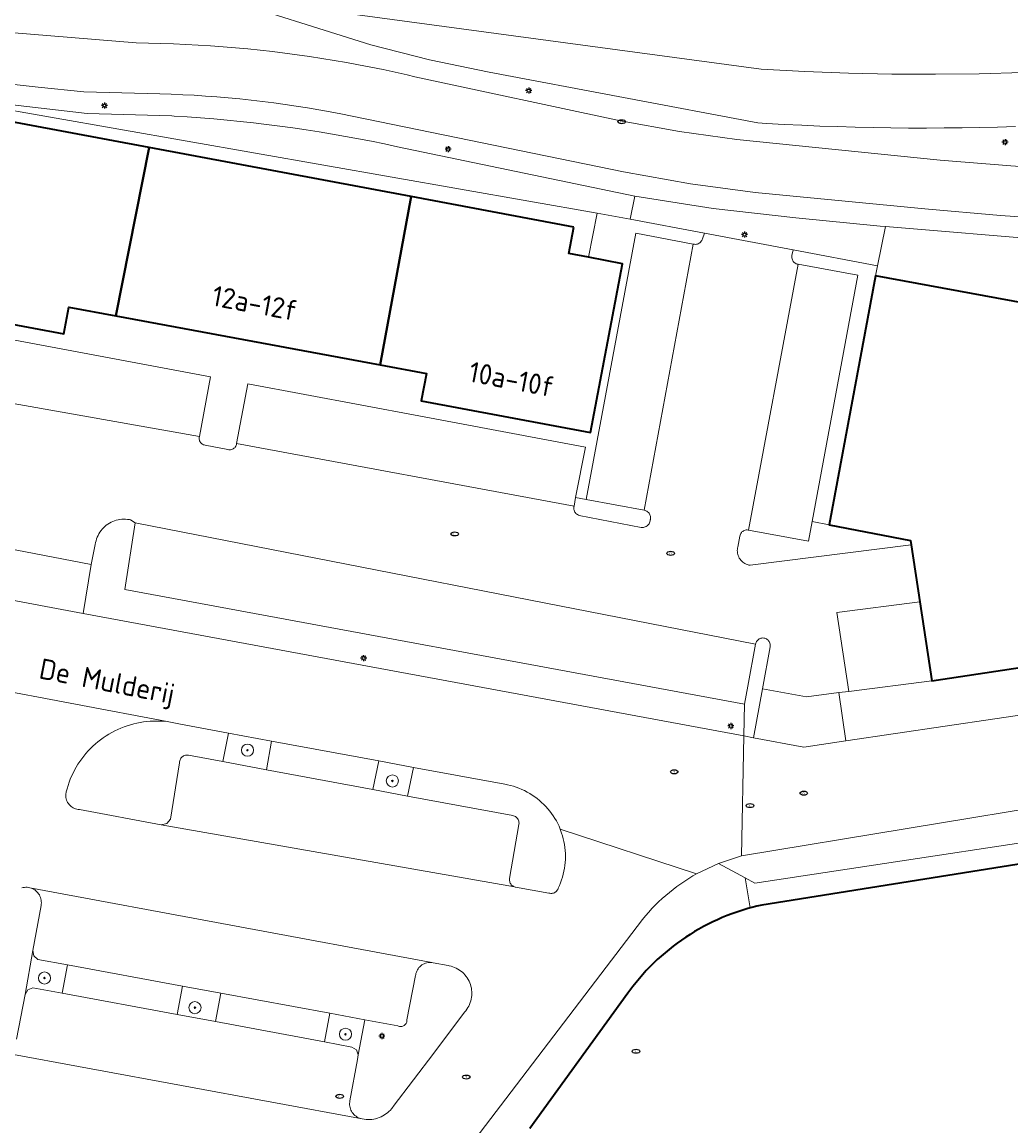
# Model space of a CAD drawing. Header units: metres. Extents: x 152610 to 160096, y 456114 to 462495.
# Tile 405 of 656: x 157780 to 157846, y 460321 to 460394. Entities that reach past the tile are written whole.
import ezdxf
from ezdxf.enums import TextEntityAlignment as Align

# ---------------------------------------------------------------- set-up
doc = ezdxf.new("R2010")
doc.units = ezdxf.units.M
doc.header["$LTSCALE"] = 0.5
doc.layers.get('0').update_dxf_attribs({"linetype": 'CONTINUOUS'})
for name, color, linetype, lineweight in [('B-PV-GR-BEPLANTING_CULTUUR_BODEMBEDEKKER-GV', 251, 'CONTINUOUS', 18), ('B-PV-GR-BEPLANTING_CULTUUR_HEESTERS-GV', 251, 'CONTINUOUS', 18), ('B-PV-GR-BOOM-S', 251, 'CONTINUOUS', 25), ('B-PV-IE-MEUBILAIR-S', 251, 'CONTINUOUS', 25), ('B-PV-OG-BEBOUWING-GV', 6, 'CONTINUOUS', 35), ('B-PV-OG-BEBOUWING-T18', 1, 'CONTINUOUS', 18), ('B-PV-OG-TERREIN_BEGROEID-GV', 251, 'CONTINUOUS', 18), ('B-PV-OG-TOPOGRAFIE-T18', 1, 'CONTINUOUS', 18), ('B-PV-VH-GESLOTENVERHARDING_ASFALT-GV', 251, 'CONTINUOUS', 18), ('B-PV-VH-OPENVERHARDING_BETONSTRAATSTEEN-GV', 251, 'CONTINUOUS', 18), ('B-PV-VH-OPENVERHARDING_TEGEL-GV', 251, 'CONTINUOUS', 18)]:
    doc.layers.add(name, color=color, linetype=linetype, lineweight=lineweight)
doc.styles.add('NLCS-ISO', font='NLCS-ISO.ttf')
doc.styles.add('NLCS-ISO-M750-T18', font='NLCS-ISO.ttf', dxfattribs={"height": 1.35})

# ---------------------------------------------------------------- blocks, each defined once
blk = doc.blocks.new('SIE-MEUBILAIR_PAAL_LICHTMAST-SO')
for points in [[(-0.62, 0), (-1, 0)], [(-0.71, 0.71), (-0.44, 0.44)], [(0, 1), (0, 0.62)], [(0.44, 0.44), (0.71, 0.71)], [(1, 0), (0.62, 0)], [(-0.71, -0.71), (-0.44, -0.44)], [(0, -0.62), (0, -1)], [(0.44, -0.44), (0.71, -0.71)]]:
    blk.add_lwpolyline(points)
blk.add_circle((0, 0), 0.5)
blk = doc.blocks.new('SIE-MEUBILAIR_PUT_RIOOLPUT-SO')
blk.add_ellipse((0, 0), major_axis=(1.25, 0), ratio=0.54)
at = {"style": 'NLCS-ISO'}
blk.add_text('ri', height=0.75, dxfattribs=at).set_placement((-0.04, 0.07), align=Align.MIDDLE_CENTER)
blk = doc.blocks.new('SGR-BOOM_GBKN-SO')
at = {"linetype": 'ByBlock', "lineweight": 18}
h = blk.add_hatch(color=0, dxfattribs=at)
h.dxf.hatch_style = 1
edge = h.paths.add_edge_path()
edge.add_arc((0, 0), 0.25, 0, 360)
at = {"color": 0, "linetype": 'ByBlock', "lineweight": 18}
for radius in [2, 0.25]:
    blk.add_circle((0, 0), radius, dxfattribs=at)
at = {"color": 0, "linetype": 'ByBlock', "lineweight": 18, "style": 'NLCS-ISO'}
blk.add_attdef('SOORT', (2.5, 0), '', height=1.5, dxfattribs=at)

msp = doc.modelspace()

# ---------------------------------------------------------------- linework, layer by layer
at = {"layer": 'B-PV-GR-BEPLANTING_CULTUUR_BODEMBEDEKKER-GV', "flags": 128}
msp.add_lwpolyline([(157777.756, 460388.03), (157818.339, 460380.912), (157820.507, 460380.504), (157820.82, 460382.023), (157805.172, 460385.292), (157804.315, 460385.474), (157803.457, 460385.648), (157802.597, 460385.815), (157801.736, 460385.973), (157800.873, 460386.124), (157800.009, 460386.266), (157799.143, 460386.401), (157798.277, 460386.528), (157797.409, 460386.647), (157796.54, 460386.758), (157795.671, 460386.861), (157794.8, 460386.957), (157793.929, 460387.044), (157793.056, 460387.123), (157792.183, 460387.194), (157791.31, 460387.258), (157790.436, 460387.313), (157790.298, 460387.321), (157784.696, 460387.48), (157776.736, 460388.397)], dxfattribs=at)
msp.add_lwpolyline([(157825.98, 460381.205), (157820.82, 460382.023), (157820.507, 460380.504), (157825.41, 460379.581), (157831.267, 460378.478), (157836.834, 460377.442), (157837.359, 460380.025), (157836.999, 460380.055), (157831.445, 460380.589)], close=True, dxfattribs=at)
at = {"layer": 'B-PV-GR-BEPLANTING_CULTUUR_HEESTERS-GV', "flags": 128}
for points in [[(157817.602, 460362.013), (157816.919, 460362.138), (157816.811, 460361.578), (157816.804, 460361.552), (157816.794, 460361.49), (157816.792, 460361.427), (157816.798, 460361.365), (157816.812, 460361.304), (157816.833, 460361.245), (157816.862, 460361.189), (157816.898, 460361.137), (157816.94, 460361.091), (157816.987, 460361.05), (157817.039, 460361.015), (157817.096, 460360.987), (157817.155, 460360.967), (157821.233, 460360.173), (157821.253, 460360.171), (157821.318, 460360.168), (157821.384, 460360.174), (157821.448, 460360.187), (157821.51, 460360.209), (157821.569, 460360.237), (157821.624, 460360.273), (157821.675, 460360.315), (157821.72, 460360.363), (157821.759, 460360.416), (157821.791, 460360.473), (157821.816, 460360.534), (157821.833, 460360.597), (157821.843, 460360.662), (157821.852, 460360.696), (157821.861, 460360.758), (157821.863, 460360.822), (157821.857, 460360.885), (157821.843, 460360.948), (157821.821, 460361.008), (157821.792, 460361.064), (157821.756, 460361.117), (157821.714, 460361.164), (157821.666, 460361.206), (157821.613, 460361.242), (157821.556, 460361.271), (157821.496, 460361.292), (157821.434, 460361.306)], [(157796.866, 460346.075), (157794.018, 460346.603), (157793.645, 460344.717), (157796.521, 460344.181)], [(157806.228, 460344.34), (157803.943, 460344.764), (157803.554, 460342.871), (157805.835, 460342.446)], [(157781.183, 460331.906), (157781.132, 460332.26), (157780.611, 460329.36), (157780.8, 460329.663), (157781.13, 460329.801), (157783.057, 460329.442), (157783.403, 460331.308), (157781.45, 460331.669)], [(157793.513, 460329.443), (157790.989, 460329.909), (157790.641, 460328.032), (157793.164, 460327.563)], [(157803.015, 460327.69), (157800.713, 460328.115), (157800.363, 460326.224), (157802.159, 460325.883), (157802.461, 460325.7), (157802.584, 460325.369)]]:
    msp.add_lwpolyline(points, close=True, dxfattribs=at)
at = {"layer": 'B-PV-OG-BEBOUWING-GV', "flags": 128}
for points in [[(157788.794, 460385.238), (157777.95, 460387.273), (157777.601, 460385.531), (157774.074, 460386.156), (157771.975, 460375.042), (157772.086, 460375.021), (157783.172, 460372.934), (157783.503, 460374.708), (157786.6, 460374.133)], [(157806.067, 460381.997), (157788.794, 460385.238), (157786.6, 460374.133), (157804.032, 460370.893)], [(157816.791, 460379.985), (157806.067, 460381.997), (157804.032, 460370.893), (157807.072, 460370.328), (157806.738, 460368.53), (157817.889, 460366.428), (157820.003, 460377.562), (157817.759, 460377.993), (157816.463, 460378.242)]]:
    msp.add_lwpolyline(points, close=True, dxfattribs=at)
for points in [[(157853.77, 460373.63), (157836.69, 460376.78), (157833.64, 460360.35), (157838.99, 460359.32), (157839.034, 460359.032), (157839.609, 460355.252), (157840.4, 460350.06), (157857.736, 460352.672)], [(157848.631, 460338.355), (157829.194, 460335.248), (157828.86, 460335.172), (157828.529, 460335.089), (157828.428, 460335.062), (157828.199, 460334.997), (157827.871, 460334.898), (157827.546, 460334.792), (157827.224, 460334.678), (157826.904, 460334.556), (157826.587, 460334.427), (157826.274, 460334.291), (157825.963, 460334.147), (157825.656, 460333.996), (157825.353, 460333.838), (157825.053, 460333.672), (157824.758, 460333.5), (157824.466, 460333.321), (157824.179, 460333.136), (157823.896, 460332.943), (157823.618, 460332.744), (157823.344, 460332.539), (157823.076, 460332.327), (157822.812, 460332.109), (157822.553, 460331.885), (157822.3, 460331.655), (157822.052, 460331.419), (157821.81, 460331.177), (157821.574, 460330.93), (157821.343, 460330.677), (157821.119, 460330.419), (157820.9, 460330.156), (157820.688, 460329.887), (157820.482, 460329.614), (157820.363, 460329.45), (157813.89, 460320.519)]]:
    msp.add_lwpolyline(points, dxfattribs=at)
at = {"layer": 'B-PV-OG-TERREIN_BEGROEID-GV', "flags": 128}
for points in [[(157845.92, 460386.627), (157844.747, 460386.59), (157843.574, 460386.561), (157842.4, 460386.539), (157841.227, 460386.526), (157840.053, 460386.521), (157838.879, 460386.523), (157837.706, 460386.534), (157836.532, 460386.553), (157835.359, 460386.58), (157834.185, 460386.614), (157833.012, 460386.657), (157831.84, 460386.708), (157830.668, 460386.766), (157829.496, 460386.833), (157828.932, 460386.868), (157811.215, 460390.219), (157807.287, 460391.027), (157803.411, 460392.012), (157793.056, 460395.287)], [(157779.624, 460392.836), (157787.93, 460392.142), (157788.75, 460392.13), (157789.57, 460392.109), (157790.39, 460392.081), (157791.209, 460392.044), (157792.029, 460392), (157792.847, 460391.948), (157793.665, 460391.887), (157794.483, 460391.819), (157795.299, 460391.742), (157796.115, 460391.658), (157796.931, 460391.566), (157797.745, 460391.466), (157798.558, 460391.358), (157799.37, 460391.242), (157800.181, 460391.118), (157800.99, 460390.986), (157801.799, 460390.846), (157802.606, 460390.698), (157803.411, 460390.543), (157804.215, 460390.38), (157805.017, 460390.209), (157805.818, 460390.03), (157806.324, 460389.912), (157819.872, 460387.007), (157823.761, 460386.301), (157827.547, 460385.77), (157840.968, 460384.396), (157845.615, 460384.029), (157851.67, 460383.61)]]:
    msp.add_lwpolyline(points, dxfattribs=at)
at = {"layer": 'B-PV-VH-GESLOTENVERHARDING_ASFALT-GV', "flags": 128}
for points in [[(157793.056, 460395.287), (157829.157, 460390.411), (157832.029, 460390.253), (157834.903, 460390.144), (157837.778, 460390.084), (157840.654, 460390.073), (157843.53, 460390.11), (157846.405, 460390.197), (157849.278, 460390.333), (157856.675, 460390.667), (157863.607, 460391.113), (157866.395, 460391.361), (157869.288, 460391.618), (157871.727, 460391.9), (157895.923, 460395.283)], [(157846.405, 460390.197), (157843.53, 460390.11), (157840.654, 460390.073), (157837.778, 460390.084), (157834.903, 460390.144), (157832.029, 460390.253), (157829.157, 460390.411), (157793.056, 460395.287), (157803.411, 460392.012), (157807.287, 460391.027), (157811.215, 460390.219), (157828.932, 460386.868), (157829.496, 460386.833), (157830.668, 460386.766), (157831.84, 460386.708), (157833.012, 460386.657), (157834.185, 460386.614), (157835.359, 460386.58), (157836.532, 460386.553), (157837.706, 460386.534), (157838.879, 460386.523), (157840.053, 460386.521), (157841.227, 460386.526), (157842.4, 460386.539), (157843.574, 460386.561), (157844.747, 460386.59), (157845.92, 460386.627)], [(157851.67, 460383.61), (157845.615, 460384.029), (157840.968, 460384.396), (157827.547, 460385.77), (157823.761, 460386.301), (157819.872, 460387.007), (157806.324, 460389.912), (157805.818, 460390.03), (157805.017, 460390.209), (157804.215, 460390.38), (157803.411, 460390.543), (157802.606, 460390.698), (157801.799, 460390.846), (157800.99, 460390.986), (157800.181, 460391.118), (157799.37, 460391.242), (157798.558, 460391.358), (157797.745, 460391.466), (157796.931, 460391.566), (157796.115, 460391.658), (157795.299, 460391.742), (157794.483, 460391.819), (157793.665, 460391.887), (157792.847, 460391.948), (157792.029, 460392), (157791.209, 460392.044), (157790.39, 460392.081), (157789.57, 460392.109), (157788.75, 460392.13), (157787.93, 460392.142), (157779.624, 460392.836)], [(157777.496, 460389.668), (157781.468, 460389.216), (157784.48, 460388.913), (157789.5, 460388.777), (157790.253, 460388.753), (157791.006, 460388.722), (157791.758, 460388.682), (157792.51, 460388.634), (157793.261, 460388.578), (157794.012, 460388.515), (157794.762, 460388.443), (157795.511, 460388.364), (157796.26, 460388.276), (157797.007, 460388.181), (157797.753, 460388.077), (157798.498, 460387.966), (157799.242, 460387.847), (157799.985, 460387.72), (157800.726, 460387.585), (157801.424, 460387.45), (157820.082, 460383.629), (157824.493, 460382.846), (157828.767, 460382.268), (157839.946, 460381.192), (157844.936, 460380.751), (157850.929, 460380.33)]]:
    msp.add_lwpolyline(points, dxfattribs=at)
at = {"layer": 'B-PV-VH-OPENVERHARDING_BETONSTRAATSTEEN-GV', "flags": 128}
for points in [[(157850.929, 460380.33), (157844.936, 460380.751), (157839.946, 460381.192), (157828.767, 460382.268), (157824.493, 460382.846), (157820.082, 460383.629), (157801.424, 460387.45), (157800.726, 460387.585), (157799.985, 460387.72), (157799.242, 460387.847), (157798.498, 460387.966), (157797.753, 460388.077), (157797.007, 460388.181), (157796.26, 460388.276), (157795.511, 460388.364), (157794.762, 460388.443), (157794.012, 460388.515), (157793.261, 460388.578), (157792.51, 460388.634), (157791.758, 460388.682), (157791.006, 460388.722), (157790.253, 460388.753), (157789.5, 460388.777), (157784.48, 460388.913), (157781.468, 460389.216), (157777.496, 460389.668)], [(157776.736, 460388.397), (157784.696, 460387.48), (157790.298, 460387.321), (157790.436, 460387.313), (157791.31, 460387.258), (157792.183, 460387.194), (157793.056, 460387.123), (157793.929, 460387.044), (157794.8, 460386.957), (157795.671, 460386.861), (157796.54, 460386.758), (157797.409, 460386.647), (157798.277, 460386.528), (157799.143, 460386.401), (157800.009, 460386.266), (157800.873, 460386.124), (157801.736, 460385.973), (157802.597, 460385.815), (157803.457, 460385.648), (157804.315, 460385.474), (157805.172, 460385.292), (157820.82, 460382.023), (157825.98, 460381.205), (157831.445, 460380.589), (157836.999, 460380.055), (157837.359, 460380.025), (157848.399, 460379.102)], [(157771.901, 460374.03), (157782.998, 460371.95), (157792.842, 460370.105), (157792.112, 460366.177), (157792.108, 460366.165), (157792.095, 460366.108), (157792.09, 460366.049), (157792.092, 460365.99), (157792.103, 460365.931), (157792.121, 460365.875), (157792.147, 460365.822), (157792.18, 460365.772), (157792.219, 460365.728), (157792.264, 460365.689), (157792.313, 460365.657), (157792.366, 460365.631), (157792.423, 460365.613), (157792.481, 460365.603), (157793.985, 460365.305), (157794.042, 460365.295), (157794.103, 460365.291), (157794.164, 460365.296), (157794.224, 460365.309), (157794.282, 460365.329), (157794.337, 460365.356), (157794.387, 460365.391), (157794.433, 460365.432), (157794.473, 460365.478), (157794.506, 460365.53), (157794.533, 460365.585), (157794.552, 460365.643), (157794.564, 460365.703), (157795.302, 460369.647), (157806.588, 460367.532), (157817.564, 460365.475), (157816.919, 460362.138), (157817.602, 460362.013), (157820.879, 460379.576), (157824.669, 460378.868), (157824.699, 460378.86), (157824.761, 460378.851), (157824.823, 460378.85), (157824.885, 460378.856), (157824.946, 460378.871), (157825.005, 460378.893), (157825.06, 460378.922), (157825.111, 460378.958), (157825.156, 460379.001), (157825.196, 460379.049), (157825.23, 460379.101), (157825.257, 460379.158), (157825.276, 460379.217), (157825.41, 460379.581), (157820.507, 460380.504), (157818.339, 460380.912), (157817.759, 460377.993), (157820.003, 460377.562), (157817.889, 460366.428), (157806.738, 460368.53), (157807.072, 460370.328), (157804.032, 460370.893), (157786.6, 460374.133), (157783.503, 460374.708), (157783.172, 460372.934), (157772.086, 460375.021)], [(157779.392, 460358.811), (157784.974, 460357.735), (157785.241, 460359.055), (157785.262, 460359.177), (157785.29, 460359.298), (157785.327, 460359.416), (157785.371, 460359.532), (157785.422, 460359.645), (157785.48, 460359.754), (157785.546, 460359.86), (157785.618, 460359.961), (157785.696, 460360.057), (157785.781, 460360.147), (157785.871, 460360.233), (157785.966, 460360.312), (157786.067, 460360.385), (157786.171, 460360.451), (157786.28, 460360.51), (157786.393, 460360.562), (157786.508, 460360.607), (157786.626, 460360.644), (157786.747, 460360.674), (157786.869, 460360.696), (157786.992, 460360.709), (157787.116, 460360.715), (157787.24, 460360.713), (157787.363, 460360.703), (157787.486, 460360.685), (157787.555, 460360.671), (157787.87, 460360.464), (157828.784, 460352.464), (157828.798, 460352.525), (157828.819, 460352.584), (157828.847, 460352.639), (157828.883, 460352.691), (157828.925, 460352.738), (157828.972, 460352.778), (157829.024, 460352.813), (157829.08, 460352.841), (157829.139, 460352.861), (157829.201, 460352.873), (157829.263, 460352.878), (157829.326, 460352.874), (157829.387, 460352.863), (157829.446, 460352.844), (157829.503, 460352.817), (157829.556, 460352.784), (157829.604, 460352.744), (157829.647, 460352.698), (157829.683, 460352.647), (157829.712, 460352.592), (157829.735, 460352.534), (157829.75, 460352.473), (157829.756, 460352.411), (157829.755, 460352.348), (157829.749, 460352.301), (157829.247, 460349.523), (157832.151, 460348.996), (157834.278, 460349.27), (157834.944, 460349.356), (157834.153, 460354.548), (157839.609, 460355.252), (157839.034, 460359.032), (157828.419, 460357.676), (157828.332, 460357.692), (157828.247, 460357.716), (157828.165, 460357.747), (157828.086, 460357.786), (157828.011, 460357.831), (157827.94, 460357.884), (157827.874, 460357.942), (157827.814, 460358.006), (157827.76, 460358.076), (157827.712, 460358.15), (157827.671, 460358.228), (157827.637, 460358.31), (157827.612, 460358.394), (157827.593, 460358.48), (157827.583, 460358.567), (157827.581, 460358.655), (157827.586, 460358.743), (157827.6, 460358.83), (157827.606, 460358.859), (157827.745, 460359.602), (157827.759, 460359.663), (157827.78, 460359.721), (157827.809, 460359.775), (157827.845, 460359.826), (157827.887, 460359.872), (157827.935, 460359.912), (157827.987, 460359.946), (157828.043, 460359.972), (157828.102, 460359.991), (157828.163, 460360.003), (157828.225, 460360.006), (157828.287, 460360.001), (157828.323, 460359.995), (157831.583, 460377.533), (157831.522, 460377.547), (157831.464, 460377.568), (157831.409, 460377.597), (157831.358, 460377.632), (157831.312, 460377.674), (157831.272, 460377.722), (157831.238, 460377.774), (157831.211, 460377.83), (157831.192, 460377.889), (157831.18, 460377.95), (157831.177, 460378.012), (157831.181, 460378.073), (157831.186, 460378.104), (157831.267, 460378.478), (157825.41, 460379.581), (157825.276, 460379.217), (157825.257, 460379.158), (157825.23, 460379.101), (157825.196, 460379.049), (157825.156, 460379.001), (157825.111, 460378.958), (157825.06, 460378.922), (157825.005, 460378.893), (157824.946, 460378.871), (157824.885, 460378.856), (157824.823, 460378.85), (157824.761, 460378.851), (157824.699, 460378.86), (157824.669, 460378.868), (157821.434, 460361.306), (157821.496, 460361.292), (157821.556, 460361.271), (157821.613, 460361.242), (157821.666, 460361.206), (157821.714, 460361.164), (157821.756, 460361.117), (157821.792, 460361.064), (157821.821, 460361.008), (157821.843, 460360.948), (157821.857, 460360.885), (157821.863, 460360.822), (157821.861, 460360.758), (157821.852, 460360.696), (157821.843, 460360.662), (157821.833, 460360.597), (157821.816, 460360.534), (157821.791, 460360.473), (157821.759, 460360.416), (157821.72, 460360.363), (157821.675, 460360.315), (157821.624, 460360.273), (157821.569, 460360.237), (157821.51, 460360.209), (157821.448, 460360.187), (157821.384, 460360.174), (157821.318, 460360.168), (157821.253, 460360.171), (157821.233, 460360.173), (157817.155, 460360.967), (157817.096, 460360.987), (157817.039, 460361.015), (157816.987, 460361.05), (157816.94, 460361.091), (157816.898, 460361.137), (157816.862, 460361.189), (157816.833, 460361.245), (157816.812, 460361.304), (157816.798, 460361.365), (157816.792, 460361.427), (157816.794, 460361.49), (157816.804, 460361.552), (157816.811, 460361.578), (157794.564, 460365.703), (157794.552, 460365.643), (157794.533, 460365.585), (157794.506, 460365.53), (157794.473, 460365.478), (157794.433, 460365.432), (157794.387, 460365.391), (157794.337, 460365.356), (157794.282, 460365.329), (157794.224, 460365.309), (157794.164, 460365.296), (157794.103, 460365.291), (157794.042, 460365.295), (157793.985, 460365.305), (157792.481, 460365.603), (157792.423, 460365.613), (157792.366, 460365.631), (157792.313, 460365.657), (157792.264, 460365.689), (157792.219, 460365.728), (157792.18, 460365.772), (157792.147, 460365.822), (157792.121, 460365.875), (157792.103, 460365.931), (157792.092, 460365.99), (157792.09, 460366.049), (157792.095, 460366.108), (157792.108, 460366.165), (157792.112, 460366.177), (157771.124, 460369.883)], [(157771.815, 460350.802), (157789.971, 460347.357), (157790.084, 460347.343), (157790.196, 460347.327), (157790.309, 460347.308), (157790.421, 460347.288), (157790.532, 460347.266), (157790.643, 460347.242), (157790.754, 460347.215), (157790.864, 460347.187), (157794.018, 460346.603), (157796.866, 460346.075), (157803.943, 460344.764), (157806.228, 460344.34), (157812.252, 460343.224), (157812.43, 460343.189), (157812.621, 460343.144), (157812.811, 460343.091), (157812.998, 460343.031), (157813.182, 460342.962), (157813.364, 460342.887), (157813.542, 460342.804), (157813.717, 460342.714), (157813.888, 460342.617), (157814.055, 460342.513), (157814.217, 460342.402), (157814.375, 460342.285), (157814.528, 460342.161), (157814.676, 460342.032), (157814.818, 460341.896), (157814.955, 460341.755), (157815.086, 460341.608), (157815.211, 460341.456), (157815.33, 460341.299), (157815.442, 460341.138), (157815.547, 460340.972), (157815.646, 460340.802), (157815.737, 460340.628), (157815.822, 460340.45), (157815.899, 460340.269), (157824.894, 460337.32), (157826.332, 460338.008), (157827.846, 460338.506), (157828.013, 460346.414), (157784.449, 460354.503), (157778.674, 460355.575)], [(157857.736, 460352.672), (157840.4, 460350.06), (157834.944, 460349.356), (157834.278, 460349.27), (157834.747, 460346.09), (157857.674, 460349.469)], [(157802.307, 460309.341), (157821.326, 460334.31), (157821.527, 460334.552), (157821.734, 460334.789), (157821.947, 460335.02), (157822.166, 460335.246), (157822.39, 460335.467), (157822.62, 460335.681), (157822.856, 460335.89), (157823.097, 460336.093), (157823.342, 460336.289), (157823.593, 460336.479), (157823.848, 460336.663), (157824.108, 460336.84), (157824.373, 460337.011), (157824.641, 460337.174), (157824.894, 460337.32), (157815.899, 460340.269), (157815.929, 460340.194), (157815.995, 460340.008), (157816.054, 460339.821), (157816.105, 460339.631), (157816.149, 460339.439), (157816.184, 460339.246), (157816.212, 460339.051), (157816.232, 460338.855), (157816.244, 460338.659), (157816.248, 460338.462), (157816.244, 460338.266), (157816.231, 460338.07), (157816.211, 460337.874), (157816.183, 460337.679), (157816.147, 460337.486), (157816.103, 460337.294), (157816.052, 460337.104), (157815.993, 460336.917), (157815.926, 460336.732), (157815.852, 460336.55), (157815.77, 460336.371), (157815.76, 460336.341), (157815.736, 460336.284), (157815.704, 460336.231), (157815.666, 460336.182), (157815.622, 460336.139), (157815.572, 460336.101), (157815.519, 460336.07), (157815.461, 460336.047), (157815.401, 460336.03), (157815.34, 460336.022), (157815.278, 460336.022), (157815.216, 460336.03), (157815.156, 460336.045), (157812.962, 460336.437), (157812.939, 460336.441), (157812.88, 460336.459), (157789.58, 460340.543), (157784.189, 460341.557), (157784.111, 460341.563), (157784.026, 460341.578), (157783.943, 460341.6), (157783.862, 460341.629), (157783.784, 460341.666), (157783.71, 460341.711), (157783.641, 460341.762), (157783.576, 460341.819), (157783.517, 460341.881), (157783.464, 460341.949), (157783.417, 460342.022), (157783.378, 460342.099), (157783.345, 460342.179), (157783.321, 460342.261), (157783.304, 460342.346), (157783.294, 460342.432), (157783.293, 460342.518), (157783.3, 460342.604), (157783.315, 460342.689), (157783.322, 460342.718), (157783.378, 460342.932), (157783.442, 460343.144), (157783.514, 460343.353), (157783.593, 460343.56), (157783.68, 460343.764), (157783.773, 460343.964), (157783.874, 460344.162), (157783.983, 460344.355), (157784.098, 460344.544), (157784.22, 460344.729), (157784.348, 460344.909), (157784.483, 460345.085), (157784.624, 460345.256), (157784.771, 460345.421), (157784.924, 460345.581), (157785.083, 460345.736), (157785.247, 460345.885), (157785.416, 460346.027), (157785.591, 460346.163), (157785.77, 460346.293), (157785.954, 460346.417), (157786.142, 460346.534), (157786.334, 460346.643), (157786.53, 460346.746), (157786.73, 460346.842), (157786.933, 460346.93), (157787.139, 460347.011), (157787.348, 460347.085), (157787.56, 460347.151), (157787.773, 460347.209), (157787.989, 460347.259), (157788.206, 460347.302), (157788.425, 460347.337), (157788.645, 460347.363), (157788.865, 460347.382), (157789.087, 460347.393), (157789.308, 460347.396), (157789.53, 460347.391), (157789.751, 460347.378), (157789.971, 460347.357), (157771.815, 460350.802)], [(157857.674, 460349.469), (157834.747, 460346.09), (157831.966, 460345.68), (157828.648, 460346.296), (157828.013, 460346.414), (157827.846, 460338.506), (157849.708, 460342.104)], [(157856.285, 460340.888), (157828.726, 460336.71), (157828.091, 460337.054), (157828.428, 460335.062), (157828.529, 460335.089), (157828.86, 460335.172), (157829.194, 460335.248), (157848.631, 460338.355)], [(157813.89, 460320.519), (157820.363, 460329.45), (157820.482, 460329.614), (157820.688, 460329.887), (157820.9, 460330.156), (157821.119, 460330.419), (157821.343, 460330.677), (157821.574, 460330.93), (157821.81, 460331.177), (157822.052, 460331.419), (157822.3, 460331.655), (157822.553, 460331.885), (157822.812, 460332.109), (157823.076, 460332.327), (157823.344, 460332.539), (157823.618, 460332.744), (157823.896, 460332.943), (157824.179, 460333.136), (157824.466, 460333.321), (157824.758, 460333.5), (157825.053, 460333.672), (157825.353, 460333.838), (157825.656, 460333.996), (157825.963, 460334.147), (157826.274, 460334.291), (157826.587, 460334.427), (157826.904, 460334.556), (157827.224, 460334.678), (157827.546, 460334.792), (157827.871, 460334.898), (157828.199, 460334.997), (157828.428, 460335.062), (157828.091, 460337.054), (157826.332, 460338.008), (157824.894, 460337.32), (157824.641, 460337.174), (157824.373, 460337.011), (157824.108, 460336.84), (157823.848, 460336.663), (157823.593, 460336.479), (157823.342, 460336.289), (157823.097, 460336.093), (157822.856, 460335.89), (157822.62, 460335.681), (157822.39, 460335.467), (157822.166, 460335.246), (157821.947, 460335.02), (157821.734, 460334.789), (157821.527, 460334.552), (157821.326, 460334.31), (157802.307, 460309.341)], [(157780.4, 460336.389), (157780.488, 460336.41), (157780.576, 460336.423), (157780.666, 460336.429), (157780.755, 460336.426), (157780.838, 460336.416), (157780.925, 460336.398), (157807.445, 460331.461), (157807.531, 460331.446), (157808.52, 460331.262), (157808.587, 460331.25), (157808.705, 460331.221), (157808.822, 460331.185), (157808.936, 460331.142), (157809.047, 460331.091), (157809.154, 460331.033), (157809.257, 460330.968), (157809.355, 460330.896), (157809.449, 460330.819), (157809.538, 460330.735), (157809.62, 460330.645), (157809.697, 460330.551), (157809.767, 460330.451), (157809.831, 460330.347), (157809.888, 460330.239), (157809.937, 460330.128), (157809.979, 460330.014), (157810.014, 460329.897), (157810.04, 460329.778), (157810.059, 460329.657), (157810.07, 460329.536), (157810.073, 460329.414), (157810.068, 460329.292), (157810.055, 460329.171), (157810.034, 460329.051), (157810.005, 460328.933), (157809.969, 460328.817), (157809.925, 460328.703), (157809.873, 460328.592), (157809.815, 460328.486), (157809.749, 460328.383), (157809.677, 460328.284), (157809.599, 460328.191), (157807.57, 460325.49), (157804.892, 460321.958), (157804.861, 460321.915), (157804.783, 460321.816), (157804.699, 460321.722), (157804.609, 460321.633), (157804.513, 460321.55), (157804.412, 460321.474), (157804.307, 460321.404), (157804.198, 460321.341), (157804.084, 460321.284), (157803.968, 460321.236), (157803.848, 460321.194), (157803.727, 460321.16), (157803.603, 460321.134), (157803.478, 460321.116), (157803.352, 460321.106), (157803.225, 460321.104), (157803.099, 460321.11), (157802.973, 460321.123), (157802.849, 460321.145), (157779.007, 460325.555)], [(157780.05, 460326.41), (157780.611, 460329.36), (157781.132, 460332.26), (157781.666, 460335.231), (157781.679, 460335.32), (157781.685, 460335.409), (157781.682, 460335.499), (157781.671, 460335.588), (157781.653, 460335.676), (157781.626, 460335.761), (157781.593, 460335.844), (157781.551, 460335.924), (157781.503, 460335.999), (157781.449, 460336.071), (157781.388, 460336.137), (157781.322, 460336.197), (157781.25, 460336.251), (157781.174, 460336.299), (157781.095, 460336.339), (157781.011, 460336.373), (157780.925, 460336.398), (157780.838, 460336.416), (157780.755, 460336.426), (157780.666, 460336.429), (157780.576, 460336.423), (157780.488, 460336.41), (157780.4, 460336.389)], [(157779.007, 460325.555), (157802.849, 460321.145), (157802.76, 460321.165), (157802.674, 460321.192), (157802.591, 460321.227), (157802.512, 460321.269), (157802.437, 460321.319), (157802.366, 460321.374), (157802.3, 460321.436), (157802.24, 460321.503), (157802.187, 460321.575), (157802.14, 460321.652), (157802.1, 460321.733), (157802.067, 460321.816), (157802.042, 460321.903), (157802.025, 460321.991), (157802.015, 460322.08), (157802.014, 460322.17), (157802.021, 460322.26), (157802.035, 460322.349), (157802.529, 460325.066), (157802.584, 460325.369), (157802.461, 460325.7), (157802.159, 460325.883), (157800.363, 460326.224), (157793.164, 460327.563), (157790.641, 460328.032), (157783.057, 460329.442), (157781.13, 460329.801), (157780.8, 460329.663), (157780.611, 460329.36), (157780.05, 460326.41)]]:
    msp.add_lwpolyline(points, dxfattribs=at)
for points in [[(157824.669, 460378.868), (157820.879, 460379.576), (157817.602, 460362.013), (157821.434, 460361.306)], [(157836.834, 460377.442), (157831.267, 460378.478), (157831.186, 460378.104), (157831.181, 460378.073), (157831.177, 460378.012), (157831.18, 460377.95), (157831.192, 460377.889), (157831.211, 460377.83), (157831.238, 460377.774), (157831.272, 460377.722), (157831.312, 460377.674), (157831.358, 460377.632), (157831.409, 460377.597), (157831.464, 460377.568), (157831.522, 460377.547), (157831.583, 460377.533), (157835.528, 460376.812), (157832.509, 460360.573), (157833.64, 460360.35), (157836.69, 460376.78)], [(157835.528, 460376.812), (157831.583, 460377.533), (157828.323, 460359.995), (157832.265, 460359.261), (157832.509, 460360.573)], [(157782.998, 460371.95), (157771.901, 460374.03), (157771.124, 460369.883), (157792.112, 460366.177), (157792.842, 460370.105)], [(157806.588, 460367.532), (157795.302, 460369.647), (157794.564, 460365.703), (157816.811, 460361.578), (157816.919, 460362.138), (157817.564, 460365.475)], [(157828.013, 460346.414), (157828.058, 460348.52), (157787.193, 460356.087), (157787.87, 460360.464), (157787.555, 460360.671), (157787.486, 460360.685), (157787.363, 460360.703), (157787.24, 460360.713), (157787.116, 460360.715), (157786.992, 460360.709), (157786.869, 460360.696), (157786.747, 460360.674), (157786.626, 460360.644), (157786.508, 460360.607), (157786.393, 460360.562), (157786.28, 460360.51), (157786.171, 460360.451), (157786.067, 460360.385), (157785.966, 460360.312), (157785.871, 460360.233), (157785.781, 460360.147), (157785.696, 460360.057), (157785.618, 460359.961), (157785.546, 460359.86), (157785.48, 460359.754), (157785.422, 460359.645), (157785.371, 460359.532), (157785.327, 460359.416), (157785.29, 460359.298), (157785.262, 460359.177), (157785.241, 460359.055), (157784.974, 460357.735), (157784.449, 460354.503)], [(157828.784, 460352.464), (157787.87, 460360.464), (157787.193, 460356.087), (157828.058, 460348.52), (157828.276, 460349.705)], [(157828.648, 460346.296), (157829.247, 460349.523), (157829.749, 460352.301), (157829.755, 460352.348), (157829.756, 460352.411), (157829.75, 460352.473), (157829.735, 460352.534), (157829.712, 460352.592), (157829.683, 460352.647), (157829.647, 460352.698), (157829.604, 460352.744), (157829.556, 460352.784), (157829.503, 460352.817), (157829.446, 460352.844), (157829.387, 460352.863), (157829.326, 460352.874), (157829.263, 460352.878), (157829.201, 460352.873), (157829.139, 460352.861), (157829.08, 460352.841), (157829.024, 460352.813), (157828.972, 460352.778), (157828.925, 460352.738), (157828.883, 460352.691), (157828.847, 460352.639), (157828.819, 460352.584), (157828.798, 460352.525), (157828.784, 460352.464), (157828.276, 460349.705), (157828.058, 460348.52), (157828.013, 460346.414)], [(157789.53, 460347.391), (157789.308, 460347.396), (157789.087, 460347.393), (157788.865, 460347.382), (157788.645, 460347.363), (157788.425, 460347.337), (157788.206, 460347.302), (157787.989, 460347.259), (157787.773, 460347.209), (157787.56, 460347.151), (157787.348, 460347.085), (157787.139, 460347.011), (157786.933, 460346.93), (157786.73, 460346.842), (157786.53, 460346.746), (157786.334, 460346.643), (157786.142, 460346.534), (157785.954, 460346.417), (157785.77, 460346.293), (157785.591, 460346.163), (157785.416, 460346.027), (157785.247, 460345.885), (157785.083, 460345.736), (157784.924, 460345.581), (157784.771, 460345.421), (157784.624, 460345.256), (157784.483, 460345.085), (157784.348, 460344.909), (157784.22, 460344.729), (157784.098, 460344.544), (157783.983, 460344.355), (157783.874, 460344.162), (157783.773, 460343.964), (157783.68, 460343.764), (157783.593, 460343.56), (157783.514, 460343.353), (157783.442, 460343.144), (157783.378, 460342.932), (157783.322, 460342.718), (157783.315, 460342.689), (157783.3, 460342.604), (157783.293, 460342.518), (157783.294, 460342.432), (157783.304, 460342.346), (157783.321, 460342.261), (157783.345, 460342.179), (157783.378, 460342.099), (157783.417, 460342.022), (157783.464, 460341.949), (157783.517, 460341.881), (157783.576, 460341.819), (157783.641, 460341.762), (157783.71, 460341.711), (157783.784, 460341.666), (157783.862, 460341.629), (157783.943, 460341.6), (157784.026, 460341.578), (157784.111, 460341.563), (157784.189, 460341.557), (157789.58, 460340.543), (157789.955, 460340.631), (157790.205, 460340.925), (157790.802, 460344.644), (157790.803, 460344.706), (157790.811, 460344.767), (157790.828, 460344.827), (157790.852, 460344.884), (157790.883, 460344.937), (157790.921, 460344.986), (157790.965, 460345.03), (157791.014, 460345.068), (157791.067, 460345.099), (157791.124, 460345.123), (157791.184, 460345.139), (157791.245, 460345.148), (157791.307, 460345.148), (157791.369, 460345.141), (157791.378, 460345.139), (157793.645, 460344.717), (157794.018, 460346.603), (157790.864, 460347.187), (157790.754, 460347.215), (157790.643, 460347.242), (157790.532, 460347.266), (157790.421, 460347.288), (157790.309, 460347.308), (157790.196, 460347.327), (157790.084, 460347.343), (157789.971, 460347.357), (157789.751, 460347.378)], [(157803.943, 460344.764), (157796.866, 460346.075), (157796.521, 460344.181), (157803.554, 460342.871)], [(157791.369, 460345.141), (157791.307, 460345.148), (157791.245, 460345.148), (157791.184, 460345.139), (157791.124, 460345.123), (157791.067, 460345.099), (157791.014, 460345.068), (157790.965, 460345.03), (157790.921, 460344.986), (157790.883, 460344.937), (157790.852, 460344.884), (157790.828, 460344.827), (157790.811, 460344.767), (157790.803, 460344.706), (157790.802, 460344.644), (157790.205, 460340.925), (157789.955, 460340.631), (157789.58, 460340.543), (157812.88, 460336.459), (157812.822, 460336.484), (157812.769, 460336.516), (157812.72, 460336.554), (157812.676, 460336.599), (157812.639, 460336.648), (157812.608, 460336.702), (157812.584, 460336.76), (157812.568, 460336.82), (157812.56, 460336.882), (157812.559, 460336.944), (157812.567, 460337.006), (157813.177, 460340.579), (157813.18, 460340.6), (157813.183, 460340.664), (157813.179, 460340.727), (157813.166, 460340.789), (157813.146, 460340.85), (157813.118, 460340.907), (157813.084, 460340.96), (157813.043, 460341.008), (157812.996, 460341.051), (157812.944, 460341.088), (157812.888, 460341.117), (157812.829, 460341.14), (157812.767, 460341.155), (157805.835, 460342.446), (157803.554, 460342.871), (157796.521, 460344.181), (157793.645, 460344.717), (157791.378, 460345.139)], [(157812.252, 460343.224), (157806.228, 460344.34), (157805.835, 460342.446), (157812.767, 460341.155), (157812.829, 460341.14), (157812.888, 460341.117), (157812.944, 460341.088), (157812.996, 460341.051), (157813.043, 460341.008), (157813.084, 460340.96), (157813.118, 460340.907), (157813.146, 460340.85), (157813.166, 460340.789), (157813.179, 460340.727), (157813.183, 460340.664), (157813.18, 460340.6), (157813.177, 460340.579), (157812.567, 460337.006), (157812.559, 460336.944), (157812.56, 460336.882), (157812.568, 460336.82), (157812.584, 460336.76), (157812.608, 460336.702), (157812.639, 460336.648), (157812.676, 460336.599), (157812.72, 460336.554), (157812.769, 460336.516), (157812.822, 460336.484), (157812.88, 460336.459), (157812.939, 460336.441), (157812.962, 460336.437), (157815.156, 460336.045), (157815.216, 460336.03), (157815.278, 460336.022), (157815.34, 460336.022), (157815.401, 460336.03), (157815.461, 460336.047), (157815.519, 460336.07), (157815.572, 460336.101), (157815.622, 460336.139), (157815.666, 460336.182), (157815.704, 460336.231), (157815.736, 460336.284), (157815.76, 460336.341), (157815.77, 460336.371), (157815.852, 460336.55), (157815.926, 460336.732), (157815.993, 460336.917), (157816.052, 460337.104), (157816.103, 460337.294), (157816.147, 460337.486), (157816.183, 460337.679), (157816.211, 460337.874), (157816.231, 460338.07), (157816.244, 460338.266), (157816.248, 460338.462), (157816.244, 460338.659), (157816.232, 460338.855), (157816.212, 460339.051), (157816.184, 460339.246), (157816.149, 460339.439), (157816.105, 460339.631), (157816.054, 460339.821), (157815.995, 460340.008), (157815.929, 460340.194), (157815.899, 460340.269), (157815.822, 460340.45), (157815.737, 460340.628), (157815.646, 460340.802), (157815.547, 460340.972), (157815.442, 460341.138), (157815.33, 460341.299), (157815.211, 460341.456), (157815.086, 460341.608), (157814.955, 460341.755), (157814.818, 460341.896), (157814.676, 460342.032), (157814.528, 460342.161), (157814.375, 460342.285), (157814.217, 460342.402), (157814.055, 460342.513), (157813.888, 460342.617), (157813.717, 460342.714), (157813.542, 460342.804), (157813.364, 460342.887), (157813.182, 460342.962), (157812.998, 460343.031), (157812.811, 460343.091), (157812.621, 460343.144), (157812.43, 460343.189)], [(157856.285, 460340.888), (157855.249, 460341.516), (157854.236, 460341.926), (157853.21, 460342.152), (157852.275, 460342.243), (157851.372, 460342.269), (157849.708, 460342.104), (157827.846, 460338.506), (157826.332, 460338.008), (157828.091, 460337.054), (157828.726, 460336.71)], [(157807.445, 460331.461), (157780.925, 460336.398), (157781.011, 460336.373), (157781.095, 460336.339), (157781.174, 460336.299), (157781.25, 460336.251), (157781.322, 460336.197), (157781.388, 460336.137), (157781.449, 460336.071), (157781.503, 460335.999), (157781.551, 460335.924), (157781.593, 460335.844), (157781.626, 460335.761), (157781.653, 460335.676), (157781.671, 460335.588), (157781.682, 460335.499), (157781.685, 460335.409), (157781.679, 460335.32), (157781.666, 460335.231), (157781.132, 460332.26), (157781.183, 460331.906), (157781.45, 460331.669), (157783.403, 460331.308), (157790.989, 460329.909), (157793.513, 460329.443), (157800.713, 460328.115), (157803.015, 460327.69), (157805.188, 460327.287), (157805.239, 460327.263), (157805.293, 460327.246), (157805.349, 460327.237), (157805.406, 460327.236), (157805.462, 460327.242), (157805.517, 460327.257), (157805.569, 460327.279), (157805.617, 460327.309), (157805.661, 460327.345), (157805.699, 460327.386), (157805.732, 460327.433), (157805.757, 460327.484), (157805.775, 460327.538), (157805.785, 460327.593), (157805.787, 460327.65), (157805.785, 460327.679), (157806.367, 460330.609), (157806.372, 460330.652), (157806.389, 460330.737), (157806.414, 460330.821), (157806.446, 460330.903), (157806.485, 460330.981), (157806.532, 460331.055), (157806.585, 460331.125), (157806.644, 460331.19), (157806.709, 460331.249), (157806.778, 460331.301), (157806.853, 460331.348), (157806.931, 460331.387), (157807.013, 460331.418), (157807.097, 460331.443), (157807.183, 460331.459)], [(157790.989, 460329.909), (157783.403, 460331.308), (157783.057, 460329.442), (157790.641, 460328.032)], [(157807.531, 460331.446), (157807.445, 460331.461), (157807.183, 460331.459), (157807.097, 460331.443), (157807.013, 460331.418), (157806.931, 460331.387), (157806.853, 460331.348), (157806.778, 460331.301), (157806.709, 460331.249), (157806.644, 460331.19), (157806.585, 460331.125), (157806.532, 460331.055), (157806.485, 460330.981), (157806.446, 460330.903), (157806.414, 460330.821), (157806.389, 460330.737), (157806.372, 460330.652), (157806.367, 460330.609), (157805.785, 460327.679), (157805.787, 460327.65), (157805.785, 460327.593), (157805.775, 460327.538), (157805.757, 460327.484), (157805.732, 460327.433), (157805.699, 460327.386), (157805.661, 460327.345), (157805.617, 460327.309), (157805.569, 460327.279), (157805.517, 460327.257), (157805.462, 460327.242), (157805.406, 460327.236), (157805.349, 460327.237), (157805.293, 460327.246), (157805.239, 460327.263), (157805.188, 460327.287), (157803.015, 460327.69), (157802.584, 460325.369), (157802.529, 460325.066), (157802.035, 460322.349), (157802.021, 460322.26), (157802.014, 460322.17), (157802.015, 460322.08), (157802.025, 460321.991), (157802.042, 460321.903), (157802.067, 460321.816), (157802.1, 460321.733), (157802.14, 460321.652), (157802.187, 460321.575), (157802.24, 460321.503), (157802.3, 460321.436), (157802.366, 460321.374), (157802.437, 460321.319), (157802.512, 460321.269), (157802.591, 460321.227), (157802.674, 460321.192), (157802.76, 460321.165), (157802.849, 460321.145), (157802.973, 460321.123), (157803.099, 460321.11), (157803.225, 460321.104), (157803.352, 460321.106), (157803.478, 460321.116), (157803.603, 460321.134), (157803.727, 460321.16), (157803.848, 460321.194), (157803.968, 460321.236), (157804.084, 460321.284), (157804.198, 460321.341), (157804.307, 460321.404), (157804.412, 460321.474), (157804.513, 460321.55), (157804.609, 460321.633), (157804.699, 460321.722), (157804.783, 460321.816), (157804.861, 460321.915), (157804.892, 460321.958), (157807.57, 460325.49), (157809.599, 460328.191), (157809.677, 460328.284), (157809.749, 460328.383), (157809.815, 460328.486), (157809.873, 460328.592), (157809.925, 460328.703), (157809.969, 460328.817), (157810.005, 460328.933), (157810.034, 460329.051), (157810.055, 460329.171), (157810.068, 460329.292), (157810.073, 460329.414), (157810.07, 460329.536), (157810.059, 460329.657), (157810.04, 460329.778), (157810.014, 460329.897), (157809.979, 460330.014), (157809.937, 460330.128), (157809.888, 460330.239), (157809.831, 460330.347), (157809.767, 460330.451), (157809.697, 460330.551), (157809.62, 460330.645), (157809.538, 460330.735), (157809.449, 460330.819), (157809.355, 460330.896), (157809.257, 460330.968), (157809.154, 460331.033), (157809.047, 460331.091), (157808.936, 460331.142), (157808.822, 460331.185), (157808.705, 460331.221), (157808.587, 460331.25), (157808.52, 460331.262)], [(157800.713, 460328.115), (157793.513, 460329.443), (157793.164, 460327.563), (157800.363, 460326.224)]]:
    msp.add_lwpolyline(points, close=True, dxfattribs=at)
at = {"layer": 'B-PV-VH-OPENVERHARDING_TEGEL-GV', "flags": 128}
for points in [[(157833.64, 460360.35), (157832.509, 460360.573), (157832.265, 460359.261), (157828.323, 460359.995), (157828.287, 460360.001), (157828.225, 460360.006), (157828.163, 460360.003), (157828.102, 460359.991), (157828.043, 460359.972), (157827.987, 460359.946), (157827.935, 460359.912), (157827.887, 460359.872), (157827.845, 460359.826), (157827.809, 460359.775), (157827.78, 460359.721), (157827.759, 460359.663), (157827.745, 460359.602), (157827.606, 460358.859), (157827.6, 460358.83), (157827.586, 460358.743), (157827.581, 460358.655), (157827.583, 460358.567), (157827.593, 460358.48), (157827.612, 460358.394), (157827.637, 460358.31), (157827.671, 460358.228), (157827.712, 460358.15), (157827.76, 460358.076), (157827.814, 460358.006), (157827.874, 460357.942), (157827.94, 460357.884), (157828.011, 460357.831), (157828.086, 460357.786), (157828.165, 460357.747), (157828.247, 460357.716), (157828.332, 460357.692), (157828.419, 460357.676), (157839.034, 460359.032), (157838.99, 460359.32)], [(157784.449, 460354.503), (157784.974, 460357.735), (157779.392, 460358.811), (157778.674, 460355.575)], [(157840.4, 460350.06), (157839.609, 460355.252), (157834.153, 460354.548), (157834.944, 460349.356)], [(157834.747, 460346.09), (157834.278, 460349.27), (157832.151, 460348.996), (157829.247, 460349.523), (157828.648, 460346.296), (157831.966, 460345.68)]]:
    msp.add_lwpolyline(points, close=True, dxfattribs=at)

# ---------------------------------------------------------------- block references
at = {"layer": 'B-PV-GR-BOOM-S', "xscale": 0.2, "yscale": 0.2, "zscale": 0.2}
for p in [(157795.275, 460345.472), (157804.834, 460343.444), (157781.887, 460330.44), (157791.813, 460328.486), (157801.737, 460326.731)]:
    msp.add_blockref('SGR-BOOM_GBKN-SO', p, dxfattribs=at)
at = {"layer": 'B-PV-IE-MEUBILAIR-S', "xscale": 0.2, "yscale": 0.2, "zscale": 0.2}
for name, p in [('SIE-MEUBILAIR_PAAL_LICHTMAST-SO', (157813.822, 460388.993)), ('SIE-MEUBILAIR_PAAL_LICHTMAST-SO', (157785.846, 460388.005)), ('SIE-MEUBILAIR_PUT_RIOOLPUT-SO', (157819.96, 460386.94)), ('SIE-MEUBILAIR_PAAL_LICHTMAST-SO', (157845.234, 460385.595)), ('SIE-MEUBILAIR_PAAL_LICHTMAST-SO', (157808.507, 460385.132)), ('SIE-MEUBILAIR_PAAL_LICHTMAST-SO', (157828.059, 460379.49)), ('SIE-MEUBILAIR_PUT_RIOOLPUT-SO', (157808.944, 460359.745)), ('SIE-MEUBILAIR_PUT_RIOOLPUT-SO', (157823.184, 460358.461)), ('SIE-MEUBILAIR_PAAL_LICHTMAST-SO', (157802.938, 460351.547)), ('SIE-MEUBILAIR_PAAL_LICHTMAST-SO', (157827.15, 460347.07)), ('SIE-MEUBILAIR_PUT_RIOOLPUT-SO', (157823.42, 460344.046)), ('SIE-MEUBILAIR_PUT_RIOOLPUT-SO', (157831.966, 460342.638)), ('SIE-MEUBILAIR_PUT_RIOOLPUT-SO', (157828.417, 460341.819)), ('SIE-MEUBILAIR_PAAL_LICHTMAST-SO', (157804.146, 460326.616)), ('SIE-MEUBILAIR_PUT_RIOOLPUT-SO', (157820.899, 460325.611)), ('SIE-MEUBILAIR_PUT_RIOOLPUT-SO', (157809.703, 460323.907)), ('SIE-MEUBILAIR_PUT_RIOOLPUT-SO', (157801.36, 460322.633))]:
    msp.add_blockref(name, p, dxfattribs=at)

# ---------------------------------------------------------------- texts
at = {"layer": 'B-PV-OG-BEBOUWING-T18', "style": 'NLCS-ISO-M750-T18'}
for s, rotation, p in [('12a-12f', 349.5, (157795.76, 460374.973)), ('10a-10f', 349.3, (157812.7, 460369.95))]:
    msp.add_text(s, height=1.35, rotation=rotation, dxfattribs=at).set_placement(p, align=Align.MIDDLE)
at = {"layer": 'B-PV-OG-TOPOGRAFIE-T18', "style": 'NLCS-ISO-M750-T18'}
msp.add_text('De Mulderij', height=1.35, rotation=349, dxfattribs=at).set_placement((157785.984, 460349.828), align=Align.MIDDLE)

doc.saveas('drawing.dxf')
